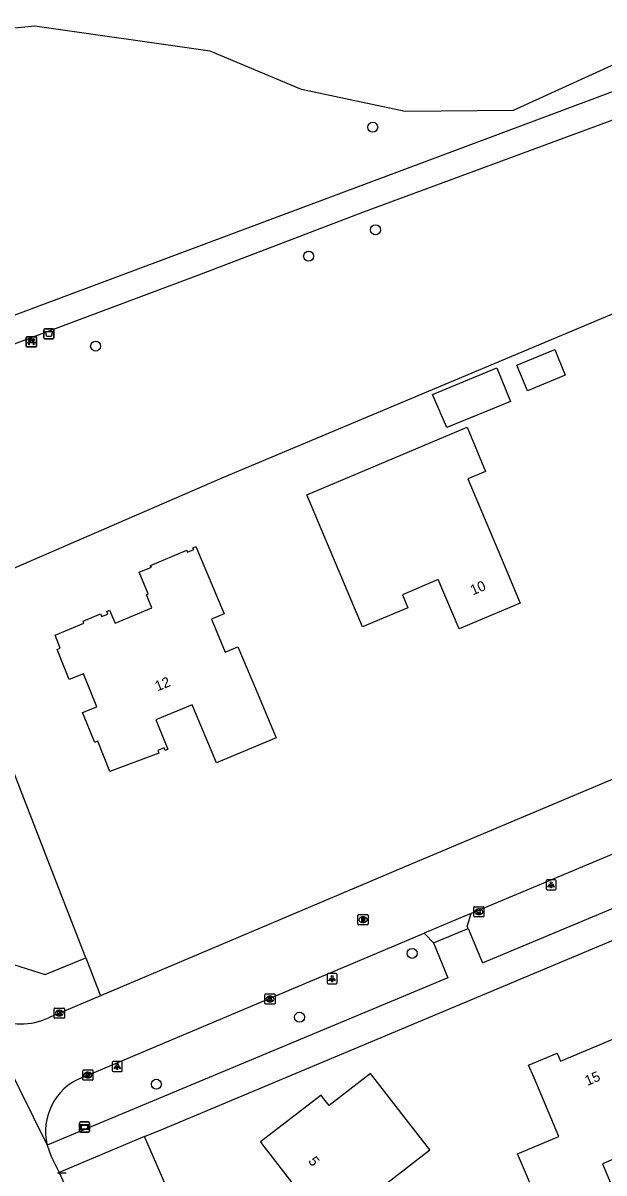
# Model space of a CAD drawing. Extents: x 162417 to 163721, y 384268 to 385416.
# Drawn here: x 163351.6 to 163408.7, y 384970.3 to 385083.3 of the extents above; entities that cross this region are included whole.
import ezdxf

# ---------------------------------------------------------------- set-up
doc = ezdxf.new("R2010")
doc.units = 0
for name, color, linetype in [('IMGEO_Afvalbak', 7, 'Continuous'), ('IMGEO_Bank', 7, 'Continuous'), ('IMGEO_Berm_groen', 7, 'Continuous'), ('IMGEO_Boom', 7, 'Continuous'), ('IMGEO_Groenvoorziening', 7, 'Continuous'), ('IMGEO_Kolk', 7, 'Continuous'), ('IMGEO_Lichtpunt', 7, 'Continuous'), ('IMGEO_Loofbos', 7, 'Continuous'), ('IMGEO_Pand', 7, 'Continuous'), ('IMGEO_Pand_nummerreeks', 7, 'Continuous'), ('IMGEO_Rijbaan_lokaal_gesloten', 7, 'Continuous'), ('IMGEO_Rioolput', 7, 'Continuous'), ('IMGEO_Verklikker', 7, 'Continuous'), ('IMGEO_Voetpad_halfverhard', 7, 'Continuous'), ('IMGEO_Voetpad_open', 7, 'Continuous')]:
    doc.layers.add(name, color=color, linetype=linetype)

msp = doc.modelspace()

# ---------------------------------------------------------------- linework, layer by layer
at = {"layer": 'IMGEO_Afvalbak'}
for p, q in [((163353.63, 385052.35), (163353.63, 385053.15)), ((163353.63, 385053.15), (163353.63, 385052.35)), ((163353.73, 385053.25), (163354.52, 385053.25)), ((163354.52, 385053.25), (163353.73, 385053.25)), ((163354.62, 385053.15), (163354.62, 385052.35)), ((163354.62, 385052.35), (163354.62, 385053.15)), ((163354.52, 385052.25), (163353.73, 385052.25)), ((163353.73, 385052.25), (163354.52, 385052.25))]:
    msp.add_line(p, q, dxfattribs=at)
msp.add_lwpolyline([(163353.77, 385052.96), (163354.48, 385052.96), (163354.33, 385052.49), (163353.92, 385052.49), (163353.77, 385052.96)], dxfattribs=at)
for centre, start, end in [((163353.73, 385053.15), 90, 180), ((163353.73, 385053.15), 90, 180), ((163354.52, 385053.15), 0, 90), ((163354.52, 385053.15), 360, 90), ((163353.73, 385052.35), 180, 270), ((163353.73, 385052.35), 180, 270), ((163354.52, 385052.35), 270, 0), ((163354.52, 385052.35), 270, 0)]:
    msp.add_arc(centre, 0.1, start, end, dxfattribs=at)
at = {"layer": 'IMGEO_Bank'}
for p, q in [((163351.9, 385051.54), (163351.9, 385052.38)), ((163351.9, 385052.38), (163351.9, 385051.54)), ((163351.97, 385052.46), (163352.81, 385052.46)), ((163352.81, 385052.46), (163351.97, 385052.46)), ((163352.59, 385051.86), (163352.2, 385051.86)), ((163352.21, 385051.97), (163352.21, 385052.08)), ((163352.25, 385052.08), (163352.25, 385051.97)), ((163352.54, 385052.08), (163352.26, 385052.08)), ((163352.26, 385051.96), (163352.54, 385051.96)), ((163352.54, 385051.97), (163352.54, 385052.08)), ((163352.59, 385052.08), (163352.59, 385051.97)), ((163352.9, 385052.39), (163352.9, 385051.55)), ((163352.9, 385051.55), (163352.9, 385052.39)), ((163352.82, 385051.46), (163351.98, 385051.46)), ((163351.98, 385051.46), (163352.82, 385051.46))]:
    msp.add_line(p, q, dxfattribs=at)
for points in [[(163352.14, 385051.86), (163352, 385051.86), (163352.11, 385051.96), (163352.2, 385051.96)], [(163352.2, 385052.08), (163352.11, 385052.08), (163352.11, 385052.24), (163352.68, 385052.24), (163352.68, 385052.08), (163352.59, 385052.08)], [(163352.19, 385051.86), (163352.19, 385051.65), (163352.15, 385051.65), (163352.15, 385051.86)], [(163352.59, 385051.96), (163352.68, 385051.96), (163352.79, 385051.86), (163352.65, 385051.86)], [(163352.64, 385051.86), (163352.64, 385051.65), (163352.6, 385051.65), (163352.6, 385051.86)]]:
    msp.add_lwpolyline(points, dxfattribs=at)
for centre, radius, start, end in [((163351.98, 385052.39), 0.0779, 92.4484, 184.2845), ((163351.98, 385052.39), 0.0779, 92.4484, 184.2845), ((163352.14, 385051.85), 0.00671, 2.8957, 87.1043), ((163352.2, 385051.85), 0.00671, 92.8957, 177.1043), ((163352.2, 385052.08), 0.00671, 2.8957, 87.1043), ((163352.2, 385051.97), 0.00671, 272.8957, 357.1043), ((163352.26, 385052.08), 0.00671, 92.8957, 177.1043), ((163352.26, 385051.97), 0.00671, 182.8957, 267.1043), ((163352.54, 385052.08), 0.00671, 2.8957, 87.1043), ((163352.54, 385051.97), 0.00671, 272.8957, 357.1043), ((163352.59, 385052.08), 0.00671, 92.8957, 177.1043), ((163352.59, 385051.97), 0.00671, 182.8957, 267.1043), ((163352.59, 385051.85), 0.00671, 2.8957, 87.1043), ((163352.65, 385051.85), 0.00671, 92.8957, 177.1043), ((163352.82, 385052.39), 0.0779, 2.4484, 94.2845), ((163352.82, 385052.39), 0.0779, 2.4484, 94.2845), ((163351.98, 385051.54), 0.0779, 182.4484, 274.2845), ((163351.98, 385051.54), 0.0779, 182.4484, 274.2845), ((163352.82, 385051.54), 0.0779, 272.4484, 4.2845), ((163352.82, 385051.54), 0.0779, 272.4484, 4.2845)]:
    msp.add_arc(centre, radius, start, end, dxfattribs=at)
at = {"layer": 'IMGEO_Berm_groen'}
for points in [[(163325.13, 385042.18), (163345.34, 385000), (163348.46, 384993.49), (163350.64, 384990.76), (163353.75, 384989.79), (163357.74, 384991.41)], [(163357.74, 384991.41), (163359.19, 384987.7)]]:
    msp.add_lwpolyline(points, dxfattribs=at)
at = {"layer": 'IMGEO_Boom'}
for centre in [(163385.94, 385073.05), (163386.21, 385062.97), (163379.64, 385060.38), (163358.71, 385051.54), (163389.81, 384991.86), (163378.75, 384985.59), (163364.68, 384979)]:
    msp.add_circle(centre, 0.489, dxfattribs=at)
at = {"layer": 'IMGEO_Groenvoorziening'}
for points in [[(163412.3, 385080.42), (163399.74, 385074.69), (163389.14, 385074.58), (163378.95, 385076.76), (163369.95, 385080.51), (163352.73, 385082.97), (163339.04, 385081.6), (163319.54, 385078.45), (163307.05, 385074.66)], [(163366.55, 384967.17), (163366.16, 384967.78), (163363.51, 384973.85)]]:
    msp.add_lwpolyline(points, dxfattribs=at)
at = {"layer": 'IMGEO_Kolk'}
for p, q in [((163395.87, 384995.52), (163395.87, 384996.38)), ((163395.94, 384996.45), (163396.8, 384996.45)), ((163396.36, 384996.23), (163396.38, 384996.23)), ((163396.87, 384996.38), (163396.87, 384995.52)), ((163396.8, 384995.45), (163395.94, 384995.45)), ((163396.38, 384995.67), (163396.35, 384995.67)), ((163375.35, 384986.94), (163375.35, 384987.8)), ((163375.42, 384987.87), (163376.27, 384987.87)), ((163375.83, 384987.65), (163375.86, 384987.65)), ((163376.35, 384987.8), (163376.35, 384986.94)), ((163354.64, 384985.56), (163354.64, 384986.42)), ((163354.72, 384986.49), (163355.57, 384986.49)), ((163355.13, 384986.27), (163355.16, 384986.27)), ((163355.65, 384986.42), (163355.65, 384985.56)), ((163376.27, 384986.87), (163375.42, 384986.87)), ((163375.86, 384987.09), (163375.83, 384987.09)), ((163355.57, 384985.49), (163354.72, 384985.49)), ((163355.15, 384985.71), (163355.13, 384985.71)), ((163357.53, 384980.4), (163358.38, 384980.4)), ((163357.45, 384979.47), (163357.45, 384980.33)), ((163358.38, 384979.4), (163357.53, 384979.4)), ((163357.94, 384980.18), (163357.96, 384980.18)), ((163357.96, 384979.62), (163357.94, 384979.62)), ((163358.45, 384980.33), (163358.45, 384979.47)), ((163354.95, 384970.28), (163355.81, 384970.28))]:
    msp.add_line(p, q, dxfattribs=at)
for points in [[(163395.87, 384995.52), (163395.87, 384996.38)], [(163395.94, 384996.45), (163396.8, 384996.45)], [(163396.87, 384996.38), (163396.87, 384995.52)], [(163396.8, 384995.45), (163395.94, 384995.45)], [(163396.19, 384996.15), (163396.31, 384996.15), (163396.31, 384996), (163396.44, 384996.15), (163396.61, 384996.15), (163396.46, 384996), (163396.61, 384995.75), (163396.46, 384995.75), (163396.38, 384995.91), (163396.31, 384995.85), (163396.31, 384995.75), (163396.19, 384995.75), (163396.19, 384996.15)], [(163375.35, 384986.94), (163375.35, 384987.8)], [(163375.42, 384987.87), (163376.27, 384987.87)], [(163375.67, 384987.57), (163375.79, 384987.57), (163375.79, 384987.42), (163375.92, 384987.57), (163376.08, 384987.57), (163375.94, 384987.42), (163376.09, 384987.17), (163375.94, 384987.17), (163375.85, 384987.33), (163375.79, 384987.27), (163375.79, 384987.17), (163375.67, 384987.17), (163375.67, 384987.57)], [(163376.35, 384987.8), (163376.35, 384986.94)], [(163354.64, 384985.56), (163354.64, 384986.42)], [(163354.72, 384986.49), (163355.57, 384986.49)], [(163354.96, 384986.19), (163355.09, 384986.19), (163355.09, 384986.04), (163355.22, 384986.19), (163355.38, 384986.19), (163355.24, 384986.04), (163355.39, 384985.79), (163355.24, 384985.79), (163355.15, 384985.95), (163355.09, 384985.89), (163355.09, 384985.79), (163354.96, 384985.79), (163354.96, 384986.19)], [(163355.65, 384986.42), (163355.65, 384985.56)], [(163376.27, 384986.87), (163375.42, 384986.87)], [(163355.57, 384985.49), (163354.72, 384985.49)], [(163357.53, 384980.4), (163358.38, 384980.4)], [(163357.45, 384979.47), (163357.45, 384980.33)], [(163358.38, 384979.4), (163357.53, 384979.4)], [(163357.77, 384980.1), (163357.9, 384980.1), (163357.9, 384979.95), (163358.02, 384980.1), (163358.19, 384980.1), (163358.04, 384979.95), (163358.2, 384979.7), (163358.04, 384979.7), (163357.96, 384979.86), (163357.9, 384979.8), (163357.9, 384979.7), (163357.77, 384979.7), (163357.77, 384980.1)], [(163358.45, 384980.33), (163358.45, 384979.47)], [(163354.95, 384970.28), (163355.81, 384970.28)]]:
    msp.add_lwpolyline(points, dxfattribs=at)
for centre, start, end in [((163395.94, 384996.37), 91.552, 178.448), ((163395.94, 384996.37), 91.552, 178.448), ((163396.79, 384996.37), 1.552, 88.448), ((163396.79, 384996.37), 1.552, 88.448), ((163395.94, 384995.53), 181.552, 268.448), ((163395.94, 384995.53), 181.552, 268.448), ((163396.79, 384995.53), 271.552, 358.448), ((163396.79, 384995.53), 271.552, 358.448), ((163375.42, 384987.79), 91.552, 178.448), ((163375.42, 384987.79), 91.552, 178.448), ((163376.27, 384987.79), 1.552, 88.448), ((163376.27, 384987.79), 1.552, 88.448), ((163354.72, 384986.41), 91.552, 178.448), ((163354.72, 384986.41), 91.552, 178.448), ((163355.57, 384986.41), 1.552, 88.448), ((163355.57, 384986.41), 1.552, 88.448), ((163375.42, 384986.95), 181.552, 268.448), ((163375.42, 384986.95), 181.552, 268.448), ((163376.27, 384986.95), 271.552, 358.448), ((163376.27, 384986.95), 271.552, 358.448), ((163354.72, 384985.56), 181.552, 268.448), ((163354.72, 384985.56), 181.552, 268.448), ((163355.57, 384985.56), 271.552, 358.448), ((163355.57, 384985.56), 271.552, 358.448), ((163357.53, 384980.32), 91.552, 178.448), ((163357.53, 384980.32), 91.552, 178.448), ((163358.38, 384980.32), 1.552, 88.448), ((163358.38, 384980.32), 1.552, 88.448), ((163357.53, 384979.48), 181.552, 268.448), ((163357.53, 384979.48), 181.552, 268.448), ((163358.38, 384979.48), 271.552, 358.448), ((163358.38, 384979.48), 271.552, 358.448)]:
    msp.add_arc(centre, 0.0765, start, end, dxfattribs=at)
for centre, major_axis, ratio, start_param, end_param in [((163396.36, 384995.95), (-0.387, 0.002), 0.722429, 4.712389, 7.853982), ((163396.38, 384995.95), (-0.39, 0.002), 0.717154, 1.570796, 4.712389), ((163375.83, 384987.37), (-0.387, 0.002), 0.722429, 4.712389, 7.853982), ((163375.86, 384987.37), (-0.39, 0.002), 0.717154, 1.570796, 4.712389), ((163355.13, 384985.99), (-0.387, 0.002), 0.722429, 4.712389, 7.853982), ((163355.16, 384985.99), (-0.39, 0.002), 0.717154, 1.570796, 4.712389), ((163357.94, 384979.9), (-0.387, 0.002), 0.722429, 4.712389, 7.853982), ((163357.96, 384979.9), (-0.39, 0.002), 0.717154, 1.570796, 4.712389)]:
    msp.add_ellipse(centre, major_axis=major_axis, ratio=ratio, start_param=start_param, end_param=end_param, dxfattribs=at)
at = {"layer": 'IMGEO_Lichtpunt'}
for p, q in [((163402.97, 384999), (163402.97, 384998.19)), ((163402.97, 384999), (163402.97, 384998.19)), ((163403.87, 384999.09), (163403.07, 384999.09)), ((163403.87, 384999.09), (163403.07, 384999.09)), ((163403.97, 384998.19), (163403.97, 384999)), ((163403.97, 384998.19), (163403.97, 384999)), ((163403.07, 384998.1), (163403.87, 384998.1)), ((163403.07, 384998.1), (163403.87, 384998.1)), ((163381.45, 384989.78), (163381.45, 384988.97)), ((163381.45, 384989.78), (163381.45, 384988.97)), ((163382.35, 384989.87), (163381.55, 384989.87)), ((163382.35, 384989.87), (163381.55, 384989.87)), ((163382.45, 384988.97), (163382.45, 384989.78)), ((163382.45, 384988.97), (163382.45, 384989.78)), ((163381.55, 384988.88), (163382.35, 384988.88)), ((163381.55, 384988.88), (163382.35, 384988.88)), ((163360.34, 384981.14), (163360.34, 384980.34)), ((163360.34, 384981.14), (163360.34, 384980.34)), ((163361.24, 384981.24), (163360.43, 384981.24)), ((163361.24, 384981.24), (163360.43, 384981.24)), ((163361.33, 384980.34), (163361.33, 384981.14)), ((163361.33, 384980.34), (163361.33, 384981.14)), ((163360.43, 384980.24), (163361.24, 384980.24)), ((163360.43, 384980.24), (163361.24, 384980.24))]:
    msp.add_line(p, q, dxfattribs=at)
for points in [[(163403.35, 384998.66), (163403.39, 384998.63), (163403.2, 384998.37), (163403.16, 384998.4), (163403.35, 384998.66)], [(163403.45, 384998.61), (163403.5, 384998.61), (163403.5, 384998.29), (163403.45, 384998.29), (163403.45, 384998.61)], [(163403.56, 384998.63), (163403.6, 384998.66), (163403.78, 384998.4), (163403.75, 384998.37), (163403.56, 384998.63)], [(163381.83, 384989.44), (163381.86, 384989.41), (163381.68, 384989.15), (163381.64, 384989.18), (163381.83, 384989.44)], [(163382.04, 384989.41), (163382.08, 384989.44), (163382.26, 384989.18), (163382.22, 384989.15), (163382.04, 384989.41)], [(163381.93, 384989.39), (163381.98, 384989.39), (163381.98, 384989.07), (163381.93, 384989.07), (163381.93, 384989.39)], [(163360.71, 384980.81), (163360.75, 384980.78), (163360.56, 384980.52), (163360.52, 384980.55), (163360.71, 384980.81)], [(163360.81, 384980.76), (163360.86, 384980.76), (163360.86, 384980.44), (163360.81, 384980.44), (163360.81, 384980.76)], [(163360.92, 384980.78), (163360.96, 384980.81), (163361.15, 384980.54), (163361.11, 384980.52), (163360.92, 384980.78)]]:
    msp.add_lwpolyline(points, dxfattribs=at)
for centre in [(163403.47, 384998.8), (163381.95, 384989.58), (163360.84, 384980.94)]:
    msp.add_circle(centre, 0.0994, dxfattribs=at)
for centre, start, end in [((163403.07, 384999), 90, 180), ((163403.07, 384999), 90, 180), ((163403.87, 384999), 0, 90), ((163403.87, 384999), 0, 90), ((163403.07, 384998.19), 180, 270), ((163403.07, 384998.19), 180, 270), ((163403.87, 384998.19), 270, 0), ((163403.87, 384998.19), 270, 360), ((163381.55, 384989.78), 90, 180), ((163381.55, 384989.78), 90, 180), ((163382.35, 384989.78), 0, 90), ((163382.35, 384989.78), 0, 90), ((163381.55, 384988.97), 180, 270), ((163381.55, 384988.97), 180, 270), ((163382.35, 384988.97), 270, 0), ((163382.35, 384988.97), 270, 360), ((163360.43, 384981.14), 90, 180), ((163360.43, 384981.14), 90, 180), ((163361.24, 384981.14), 0, 90), ((163361.24, 384981.14), 0, 90), ((163360.43, 384980.34), 180, 270), ((163360.43, 384980.34), 180, 270), ((163361.24, 384980.34), 270, 0), ((163361.24, 384980.34), 270, 360)]:
    msp.add_arc(centre, 0.0946, start, end, dxfattribs=at)
at = {"layer": 'IMGEO_Loofbos'}
msp.add_lwpolyline([(163357.74, 384991.41), (163354.41, 385000), (163343.98, 385026.83), (163371.14, 385038.58), (163419.88, 385059.08), (163500, 385092.56), (163507.87, 385095.86), (163524.4, 385063.53), (163526.98, 385058.24)], dxfattribs=at)
at = {"layer": 'IMGEO_Pand'}
for points in [[(163401.14, 385047.14), (163400.09, 385049.66), (163403.82, 385051.21), (163404.86, 385048.69), (163401.14, 385047.14)], [(163398.15, 385049.4), (163399.47, 385046.11), (163393.21, 385043.54), (163391.8, 385046.77), (163398.15, 385049.4)], [(163384.93, 385023.94), (163382.02, 385030.86), (163379.46, 385036.94), (163395.21, 385043.57), (163397.03, 385039.23), (163395.29, 385038.5), (163398.5, 385030.88), (163400.44, 385026.27), (163394.42, 385023.74), (163392.38, 385028.59), (163388.85, 385027.1), (163389.39, 385025.81), (163384.93, 385023.94)], [(163364.11, 385029.99), (163367.66, 385031.48), (163367.74, 385031.3), (163368.35, 385031.55), (163368.27, 385031.73), (163368.56, 385031.86), (163371.34, 385025.22), (163370.1, 385024.69), (163371.45, 385021.47), (163372.69, 385021.99), (163374.51, 385017.65), (163376.44, 385013.04), (163370.58, 385010.58), (163368.21, 385016.28), (163364.62, 385014.81), (163365.82, 385011.92), (163365.53, 385011.8), (163365.43, 385012.06), (163364.82, 385011.79), (163364.92, 385011.54), (163360.1, 385009.75), (163358.92, 385012.7), (163358.62, 385012.58), (163357.43, 385015.53), (163358.82, 385016.09), (163357.52, 385019.34), (163356.12, 385018.78), (163354.94, 385021.73), (163355.23, 385021.85), (163354.72, 385023.13), (163357.55, 385024.32), (163357.48, 385024.5), (163359.19, 385025.22), (163359.3, 385024.96), (163359.91, 385025.21), (163359.8, 385025.47), (163360.09, 385025.59), (163360.63, 385024.3), (163364.24, 385025.81), (163363.7, 385027.1), (163363.88, 385027.18), (163362.99, 385029.31), (163364.19, 385029.81), (163364.11, 385029.99)], [(163415.63, 384974.19), (163408.51, 384971.19), (163409.38, 384969.14), (163402.65, 384966.3), (163402.12, 384967.57), (163400.18, 384972.17), (163404.22, 384973.88), (163401.8, 384979.62), (163401.26, 384980.89), (163404.06, 384982.07), (163404.39, 384981.28), (163411.4, 384984.23)], [(163383.99, 384961.54), (163389.97, 384966.17), (163389.82, 384966.36), (163387.46, 384969.38), (163391.54, 384972.56), (163385.71, 384980.04), (163381.67, 384976.9), (163381.02, 384977.72), (163380.86, 384977.94), (163374.9, 384973.33), (163375.05, 384973.14), (163380.41, 384966.2), (163376.72, 384963.34), (163376.87, 384963.14), (163380.23, 384958.81), (163380.31, 384958.7), (163383.99, 384961.54)]]:
    msp.add_lwpolyline(points, dxfattribs=at)
at = {"layer": 'IMGEO_Rijbaan_lokaal_gesloten'}
for points in [[(163526.98, 385058.24), (163524.92, 385057.31), (163500, 385046.83), (163425.93, 385015.9), (163388.24, 385000), (163387.55, 384999.7), (163359.19, 384987.7)], [(163413.33, 385003.22), (163411.62, 385002.49), (163395.6, 384995.78)], [(163395.6, 384995.78), (163394.74, 384995.42), (163390.98, 384993.85)], [(163357.31, 384979.63), (163357.95, 384979.9), (163390.13, 384993.49), (163390.98, 384993.85)], [(163359.19, 384987.7), (163354.08, 384985.54)], [(163347.05, 384986.95), (163353.96, 384973.02)], [(163353.96, 384973.02), (163354.33, 384971.89), (163355.13, 384970.33)], [(163355.13, 384970.33), (163358.12, 384963.78)]]:
    msp.add_lwpolyline(points, dxfattribs=at)
for centre, radius, start, end in [((163351.4, 384991.14), 6.21, 243.3507, 295.623), ((163359.49, 384974.37), 5.7, 112.4916, 193.6734)]:
    msp.add_arc(centre, radius, start, end, dxfattribs=at)
at = {"layer": 'IMGEO_Rioolput'}
for p, q in [((163384.49, 384994.74), (163384.49, 384995.6)), ((163384.56, 384995.67), (163385.41, 384995.67)), ((163384.98, 384995.45), (163385, 384995.45)), ((163385.49, 384995.6), (163385.49, 384994.74)), ((163385.41, 384994.67), (163384.56, 384994.67)), ((163385, 384994.89), (163384.97, 384994.89))]:
    msp.add_line(p, q, dxfattribs=at)
for points in [[(163384.49, 384994.74), (163384.49, 384995.6)], [(163384.56, 384995.67), (163385.41, 384995.67)], [(163385.08, 384995.37), (163384.82, 384995.37), (163384.82, 384994.97)], [(163384.82, 384994.97), (163384.95, 384994.97), (163384.95, 384995.13), (163384.96, 384995.13)], [(163385, 384995.29), (163384.95, 384995.29), (163384.95, 384995.21)], [(163384.95, 384995.21), (163385, 384995.21)], [(163385.01, 384995.1), (163385.08, 384994.97), (163385.22, 384994.97), (163385.15, 384995.1)], [(163385.49, 384995.6), (163385.49, 384994.74)], [(163385.41, 384994.67), (163384.56, 384994.67)]]:
    msp.add_lwpolyline(points, dxfattribs=at)
for centre, radius, start, end in [((163384.56, 384995.59), 0.0765, 91.552, 178.448), ((163384.56, 384995.59), 0.0765, 91.552, 178.448), ((163384.96, 384995.08), 0.0533, 26.0293, 88.6989), ((163385.01, 384995.19), 0.0964, 77.0061, 93.1865), ((163384.98, 384995.4), 0.19, 274.7715, 282.9687), ((163385.02, 384995.25), 0.0378, 276.6634, 79.6772), ((163385.08, 384995.26), 0.109, 350.3612, 89.416), ((163385.07, 384995.26), 0.112, 277.5842, 350.9817), ((163385.06, 384995.04), 0.108, 29.5134, 73.7905), ((163385.41, 384995.59), 0.0765, 1.552, 88.448), ((163385.41, 384995.59), 0.0765, 1.552, 88.448), ((163384.56, 384994.75), 0.0765, 181.552, 268.448), ((163384.56, 384994.75), 0.0765, 181.552, 268.448), ((163385.41, 384994.75), 0.0765, 271.552, 358.448), ((163385.41, 384994.75), 0.0765, 271.552, 358.448)]:
    msp.add_arc(centre, radius, start, end, dxfattribs=at)
for centre, major_axis, ratio, start_param, end_param in [((163384.97, 384995.17), (-0.387, 0.002), 0.722429, 4.712389, 7.853982), ((163385, 384995.17), (-0.39, 0.002), 0.717154, 1.570796, 4.712389)]:
    msp.add_ellipse(centre, major_axis=major_axis, ratio=ratio, start_param=start_param, end_param=end_param, dxfattribs=at)
at = {"layer": 'IMGEO_Verklikker'}
for p, q in [((163357.12, 384974.4), (163357.12, 384975.2)), ((163357.12, 384975.2), (163357.12, 384974.4)), ((163357.22, 384975.3), (163358.01, 384975.3)), ((163358.01, 384975.3), (163357.22, 384975.3)), ((163358.11, 384975.2), (163358.11, 384974.4)), ((163358.11, 384974.4), (163358.11, 384975.2)), ((163358.01, 384974.3), (163357.22, 384974.3)), ((163357.22, 384974.3), (163358.01, 384974.3))]:
    msp.add_line(p, q, dxfattribs=at)
for points in [[(163357.22, 384975.03), (163358.01, 384975.03), (163358.01, 384974.56), (163357.22, 384974.56), (163357.22, 384975.03)], [(163357.28, 384974.96), (163357.28, 384974.63), (163357.94, 384974.63), (163357.94, 384974.96), (163357.28, 384974.96)]]:
    msp.add_lwpolyline(points, dxfattribs=at)
for centre, start, end in [((163357.22, 384975.2), 90, 180), ((163357.22, 384975.2), 90, 180), ((163358.01, 384975.2), 0, 90), ((163358.01, 384975.2), 360, 90), ((163357.22, 384974.4), 180, 270), ((163357.22, 384974.4), 180, 270), ((163358.01, 384974.4), 270, 0), ((163358.01, 384974.4), 270, 0)]:
    msp.add_arc(centre, 0.1, start, end, dxfattribs=at)
at = {"layer": 'IMGEO_Voetpad_halfverhard'}
for points in [[(163500.99, 385111.71), (163500, 385111.29), (163492.29, 385108.07), (163460.21, 385094.13), (163435.74, 385083.8), (163412, 385074.66), (163384.95, 385064.68), (163369.08, 385058.61), (163325.13, 385042.18)], [(163319.91, 385043.07), (163320.19, 385043.18), (163411.27, 385077.22)]]:
    msp.add_lwpolyline(points, dxfattribs=at)
at = {"layer": 'IMGEO_Voetpad_open'}
for points in [[(163363.51, 384973.85), (163365.37, 384974.63), (163425.86, 385000), (163500, 385031.08), (163534.44, 385045.5)], [(163395.32, 384994.29), (163396.71, 384990.94), (163416.14, 384999.04), (163414.79, 385002.35)], [(163395.32, 384994.29), (163395.23, 384994.49), (163395.6, 384995.78)], [(163391.91, 384992.91), (163395.32, 384994.29)], [(163391.91, 384992.91), (163393.32, 384989.47), (163353.96, 384973.02)], [(163390.98, 384993.85), (163391.09, 384993.74), (163391.91, 384992.91)], [(163363.51, 384973.85), (163355.13, 384970.33)]]:
    msp.add_lwpolyline(points, dxfattribs=at)

# ---------------------------------------------------------------- texts
at = {"layer": 'IMGEO_Pand_nummerreeks'}
for s, rotation, p in [('10', 22.8324, (163395.78, 385027.04)), ('12', 22.1876, (163364.78, 385017.6)), ('15', 22.8439, (163407.03, 384978.83)), ('5', 307.7348, (163379.55, 384971.43))]:
    msp.add_text(s, height=1, rotation=rotation, dxfattribs=at).set_placement(p)

doc.saveas('drawing.dxf')
